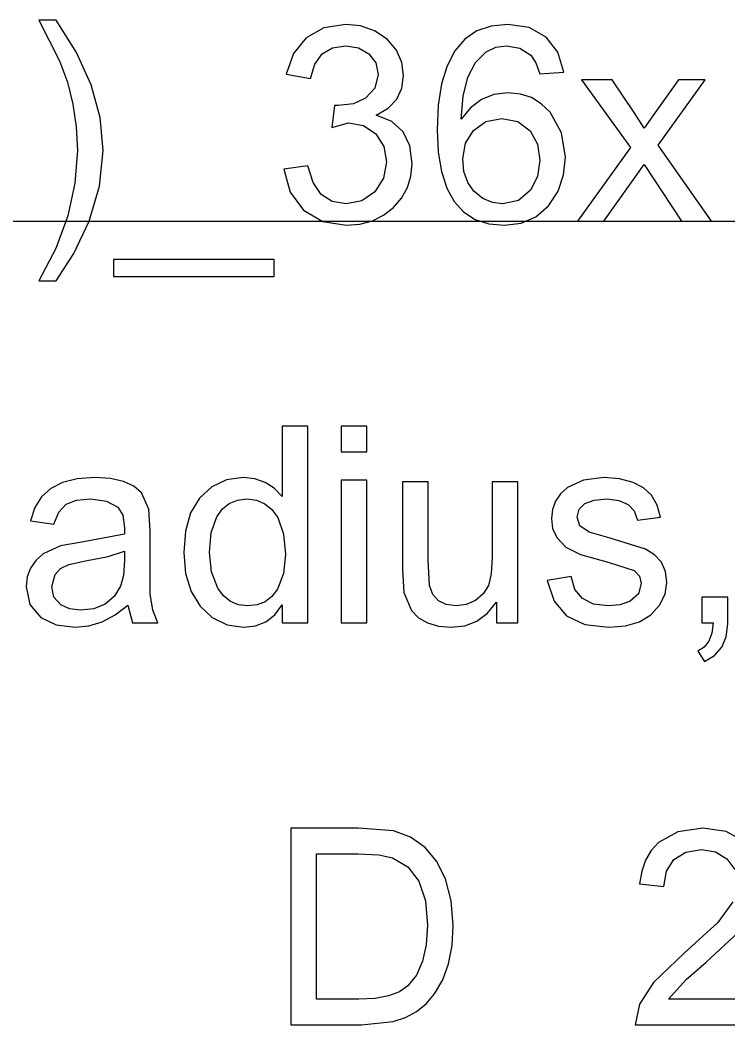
# Model space of a CAD drawing. Extents: x 1001568 to 1002149, y 1840825 to 1841423.
# Drawn here: x 1001892.002 to 1001893.176, y 1840966.136 to 1840967.802 of the extents above; entities that cross this region are included whole.
import ezdxf

# ---------------------------------------------------------------- set-up
doc = ezdxf.new("R2010")
doc.units = 0
doc.layers.add('R_No Plot', color=7, linetype='Continuous')
doc.layers.add('SIGNS', color=7, linetype='Continuous')

msp = doc.modelspace()

# ---------------------------------------------------------------- linework, layer by layer
at = {"layer": 'R_No Plot'}
msp.add_line((1001890.6501, 1840967.4691), (1001982.1327, 1840967.4691), dxfattribs=at)
at = {"layer": 'SIGNS'}
for points in [[(1001892.0613, 1840967.3698), (1001892.091, 1840967.4153), (1001892.1165, 1840967.4689), (1001892.1336, 1840967.5267), (1001892.1394, 1840967.5863), (1001892.1343, 1840967.6409), (1001892.1197, 1840967.6951), (1001892.0954, 1840967.7489), (1001892.0613, 1840967.8024), (1001892.0329, 1840967.8024), (1001892.0673, 1840967.7349), (1001892.0802, 1840967.6996), (1001892.0894, 1840967.663), (1001892.0949, 1840967.6251), (1001892.0968, 1840967.5861), (1001892.0927, 1840967.5319), (1001892.0807, 1840967.4779), (1001892.0608, 1840967.4238), (1001892.0329, 1840967.3698)], [(1001892.4393, 1840967.5554), (1001892.4497, 1840967.517), (1001892.472, 1840967.4873), (1001892.5037, 1840967.4683), (1001892.5426, 1840967.462), (1001892.5653, 1840967.4639), (1001892.586, 1840967.4695), (1001892.6046, 1840967.4787), (1001892.6212, 1840967.4917), (1001892.6346, 1840967.5072), (1001892.6444, 1840967.5245), (1001892.6501, 1840967.5435), (1001892.6521, 1840967.5642), (1001892.6483, 1840967.5939), (1001892.6372, 1840967.6173), (1001892.6185, 1840967.634), (1001892.5925, 1840967.6445), (1001892.6123, 1840967.6562), (1001892.6265, 1840967.6713), (1001892.635, 1840967.6893), (1001892.6379, 1840967.7106), (1001892.6348, 1840967.7322), (1001892.6258, 1840967.7526), (1001892.6104, 1840967.7708), (1001892.5896, 1840967.7847), (1001892.5666, 1840967.7928), (1001892.5419, 1840967.7953), (1001892.5056, 1840967.7896), (1001892.4763, 1840967.7731), (1001892.4551, 1840967.7469), (1001892.4433, 1840967.7127), (1001892.4833, 1840967.7057), (1001892.4904, 1840967.7295), (1001892.5026, 1840967.7465), (1001892.5198, 1840967.7565), (1001892.5421, 1840967.7599), (1001892.5631, 1840967.7564), (1001892.5804, 1840967.7466), (1001892.5917, 1840967.7313), (1001892.5954, 1840967.7119), (1001892.59, 1840967.6895), (1001892.5749, 1840967.673), (1001892.5545, 1840967.6637), (1001892.5294, 1840967.6606), (1001892.523, 1840967.6606), (1001892.5186, 1840967.624), (1001892.5465, 1840967.6322), (1001892.5714, 1840967.6276), (1001892.5917, 1840967.6138), (1001892.6051, 1840967.593), (1001892.6096, 1840967.5673), (1001892.6046, 1840967.54), (1001892.5903, 1840967.5175), (1001892.5688, 1840967.5024), (1001892.5427, 1840967.4975), (1001892.5194, 1840967.5015), (1001892.5012, 1840967.5134), (1001892.4877, 1840967.5332), (1001892.4792, 1840967.5608)], [(1001892.9265, 1840967.4691), (1001892.97, 1840967.4691), (1001893.0371, 1840967.5629), (1001893.0989, 1840967.4691), (1001893.1483, 1840967.4691), (1001893.0601, 1840967.5948), (1001893.1378, 1840967.7031), (1001893.0941, 1840967.7031), (1001893.0554, 1840967.649), (1001893.037, 1840967.6232), (1001893.0204, 1840967.649), (1001892.9836, 1840967.7031), (1001892.933, 1840967.7031), (1001893.014, 1840967.5911)], [(1001892.1568, 1840967.3769), (1001892.423, 1840967.3769), (1001892.423, 1840967.4053), (1001892.1568, 1840967.4053)], [(1001892.5344, 1840967.0861), (1001892.5769, 1840967.0861), (1001892.5769, 1840967.1287), (1001892.5344, 1840967.1287)], [(1001892.5344, 1840966.8024), (1001892.5769, 1840966.8024), (1001892.5769, 1840967.0395), (1001892.5344, 1840967.0395)], [(1001892.7919, 1840966.8024), (1001892.8274, 1840966.8024), (1001892.8274, 1840967.0365), (1001892.7849, 1840967.0365), (1001892.7849, 1840966.9108), (1001892.7832, 1840966.8842), (1001892.7784, 1840966.8648), (1001892.7699, 1840966.8505), (1001892.7571, 1840966.8397), (1001892.7415, 1840966.8329), (1001892.725, 1840966.8308), (1001892.7085, 1840966.833), (1001892.6957, 1840966.8393), (1001892.6863, 1840966.8497), (1001892.6808, 1840966.8644), (1001892.6785, 1840966.9064), (1001892.6785, 1840967.0365), (1001892.6359, 1840967.0365), (1001892.6359, 1840966.8904), (1001892.6384, 1840966.8531), (1001892.6507, 1840966.8232), (1001892.6624, 1840966.8109), (1001892.6775, 1840966.8024), (1001892.6955, 1840966.797), (1001892.7168, 1840966.7954), (1001892.7393, 1840966.7979), (1001892.7594, 1840966.8057), (1001892.7769, 1840966.8188), (1001892.7919, 1840966.8372)], [(1001892.8759, 1840966.873), (1001892.8874, 1840966.8388), (1001892.9083, 1840966.8145), (1001892.9384, 1840966.8), (1001892.9781, 1840966.7954), (1001893.0058, 1840966.7977), (1001893.0291, 1840966.8045), (1001893.0479, 1840966.816), (1001893.0625, 1840966.832), (1001893.0716, 1840966.8504), (1001893.0745, 1840966.8697), (1001893.0721, 1840966.888), (1001893.0654, 1840966.9033), (1001893.0543, 1840966.9154), (1001893.0389, 1840966.9246), (1001892.9805, 1840966.943), (1001892.9455, 1840966.9532), (1001892.9303, 1840966.9638), (1001892.9256, 1840966.9779), (1001892.9288, 1840966.991), (1001892.9382, 1840967.0006), (1001892.9537, 1840967.0062), (1001892.9755, 1840967.0081), (1001892.9951, 1840967.0058), (1001893.0102, 1840966.9991), (1001893.0204, 1840966.9882), (1001893.0257, 1840966.973), (1001893.0639, 1840966.9782), (1001893.0582, 1840966.998), (1001893.0488, 1840967.0142), (1001893.0356, 1840967.0267), (1001893.0189, 1840967.0357), (1001892.9958, 1840967.0417), (1001892.9701, 1840967.0436), (1001892.9361, 1840967.0393), (1001892.9099, 1840967.0272), (1001892.8981, 1840967.0166), (1001892.8897, 1840967.0046), (1001892.8847, 1840966.9909), (1001892.883, 1840966.9759), (1001892.8851, 1840966.9591), (1001892.8918, 1840966.9442), (1001892.907, 1840966.9284), (1001892.931, 1840966.9161), (1001892.979, 1840966.9029), (1001893.0201, 1840966.8894), (1001893.029, 1840966.8802), (1001893.032, 1840966.8681), (1001893.0273, 1840966.8509), (1001893.0136, 1840966.8388), (1001892.9971, 1840966.8328), (1001892.9773, 1840966.8308), (1001892.9528, 1840966.8338), (1001892.9346, 1840966.8429), (1001892.9221, 1840966.8581), (1001892.9158, 1840966.8794)], [(1001893.1328, 1840966.8024), (1001893.1512, 1840966.8024), (1001893.1491, 1840966.7857), (1001893.1442, 1840966.7723), (1001893.1363, 1840966.7622), (1001893.1257, 1840966.7556), (1001893.1371, 1840966.7386), (1001893.1538, 1840966.7485), (1001893.1657, 1840966.7621), (1001893.1729, 1840966.7795), (1001893.1754, 1840966.8009), (1001893.1754, 1840966.845), (1001893.1328, 1840966.845)]]:
    msp.add_lwpolyline(points, close=True, dxfattribs=at)
for points in [[(1001892.9038, 1840967.716), (1001892.8939, 1840967.7491), (1001892.8742, 1840967.7743), (1001892.846, 1840967.79), (1001892.8109, 1840967.7953), (1001892.7833, 1840967.7926), (1001892.7595, 1840967.7844), (1001892.7392, 1840967.7706), (1001892.7228, 1840967.7515), (1001892.7099, 1840967.7268), (1001892.7008, 1840967.6968), (1001892.6953, 1840967.6612), (1001892.6935, 1840967.6204), (1001892.6952, 1840967.5831), (1001892.7005, 1840967.551), (1001892.7093, 1840967.5237), (1001892.7215, 1840967.5015), (1001892.7372, 1840967.4842), (1001892.7565, 1840967.4719), (1001892.7792, 1840967.4645), (1001892.8054, 1840967.462), (1001892.8329, 1840967.4656), (1001892.8573, 1840967.4762), (1001892.8782, 1840967.4943), (1001892.894, 1840967.5188), (1001892.9033, 1840967.5458), (1001892.9063, 1840967.5748), (1001892.8998, 1840967.6156), (1001892.8807, 1840967.6496), (1001892.8662, 1840967.6636), (1001892.8499, 1840967.6738), (1001892.8316, 1840967.6798), (1001892.8114, 1840967.6818), (1001892.7877, 1840967.6791), (1001892.7669, 1840967.6708), (1001892.7487, 1840967.657), (1001892.7335, 1840967.6379), (1001892.7364, 1840967.6761), (1001892.7444, 1840967.7076), (1001892.757, 1840967.7319), (1001892.7748, 1840967.7495), (1001892.7906, 1840967.7573), (1001892.8085, 1840967.7599), (1001892.8306, 1840967.7558), (1001892.8487, 1840967.7443), (1001892.8573, 1840967.7316), (1001892.8638, 1840967.713), (1001892.9038, 1840967.716)], [(1001892.7361, 1840967.5721), (1001892.7405, 1840967.598), (1001892.7536, 1840967.6193), (1001892.7743, 1840967.6344), (1001892.8007, 1840967.6393), (1001892.8274, 1840967.634), (1001892.8478, 1840967.6185), (1001892.8599, 1840967.5966), (1001892.8638, 1840967.5699), (1001892.8597, 1840967.543), (1001892.8485, 1840967.5204), (1001892.8284, 1840967.503), (1001892.8022, 1840967.4975), (1001892.7851, 1840967.4999), (1001892.7692, 1840967.5067), (1001892.7545, 1840967.5184), (1001892.7442, 1840967.5332), (1001892.7379, 1840967.551), (1001892.7361, 1840967.5721)], [(1001892.4362, 1840966.8024), (1001892.4788, 1840966.8024), (1001892.4788, 1840967.1287), (1001892.4362, 1840967.1287), (1001892.4362, 1840967.0122), (1001892.4234, 1840967.0258), (1001892.4084, 1840967.0357), (1001892.3911, 1840967.0416), (1001892.3719, 1840967.0436), (1001892.3443, 1840967.0397), (1001892.3198, 1840967.0282), (1001892.2991, 1840967.0094), (1001892.2845, 1840966.9851), (1001892.2758, 1840966.9549), (1001892.2731, 1840966.9192), (1001892.2763, 1840966.8846), (1001892.2855, 1840966.8549), (1001892.3004, 1840966.8304), (1001892.3205, 1840966.8116), (1001892.3449, 1840966.7993), (1001892.372, 1840966.7954), (1001892.3919, 1840966.7977), (1001892.4093, 1840966.8046), (1001892.4241, 1840966.8162), (1001892.4362, 1840966.8324), (1001892.4362, 1840966.8024)], [(1001892.1802, 1840966.8317), (1001892.1881, 1840966.8024), (1001892.2301, 1840966.8024), (1001892.2217, 1840966.8238), (1001892.2177, 1840966.8506), (1001892.2175, 1840966.9013), (1001892.2175, 1840966.9546), (1001892.2155, 1840966.9914), (1001892.203, 1840967.0185), (1001892.1901, 1840967.0295), (1001892.173, 1840967.0373), (1001892.1515, 1840967.042), (1001892.1258, 1840967.0436), (1001892.0965, 1840967.0413), (1001892.0719, 1840967.0352), (1001892.0525, 1840967.0254), (1001892.0372, 1840967.0116), (1001892.0259, 1840966.9937), (1001892.0187, 1840966.9718), (1001892.0575, 1840966.9664), (1001892.0659, 1840966.9865), (1001892.0782, 1840966.9995), (1001892.095, 1840967.006), (1001892.1186, 1840967.0081), (1001892.1449, 1840967.0046), (1001892.1638, 1840966.9946), (1001892.1721, 1840966.981), (1001892.175, 1840966.9602), (1001892.1747, 1840966.9499), (1001892.1039, 1840966.9362), (1001892.0687, 1840966.9302), (1001892.0401, 1840966.9171), (1001892.0276, 1840966.9062), (1001892.0187, 1840966.8935), (1001892.0134, 1840966.8789), (1001892.0118, 1840966.8626), (1001892.0181, 1840966.833), (1001892.0362, 1840966.8113), (1001892.0613, 1840966.7993), (1001892.0928, 1840966.7954), (1001892.1158, 1840966.7977), (1001892.138, 1840966.8045), (1001892.1595, 1840966.8158), (1001892.1802, 1840966.8317)], [(1001892.3157, 1840966.9193), (1001892.3188, 1840966.9523), (1001892.3283, 1840966.9786), (1001892.3373, 1840966.9915), (1001892.3486, 1840967.0007), (1001892.3621, 1840967.0062), (1001892.3778, 1840967.0081), (1001892.3938, 1840967.0061), (1001892.4077, 1840967.0003), (1001892.4195, 1840966.9907), (1001892.429, 1840966.9774), (1001892.4388, 1840966.9499), (1001892.4421, 1840966.916), (1001892.4387, 1840966.8846), (1001892.4286, 1840966.8587), (1001892.4192, 1840966.8463), (1001892.408, 1840966.8377), (1001892.3947, 1840966.8324), (1001892.3795, 1840966.8308), (1001892.3639, 1840966.8327), (1001892.3505, 1840966.8382), (1001892.3391, 1840966.8474), (1001892.3296, 1840966.8603), (1001892.3191, 1840966.887), (1001892.3157, 1840966.9193)], [(1001892.175, 1840966.9213), (1001892.175, 1840966.9058), (1001892.1733, 1840966.8812), (1001892.1685, 1840966.8636), (1001892.1575, 1840966.8461), (1001892.1428, 1840966.8337), (1001892.1241, 1840966.8261), (1001892.1016, 1840966.8237), (1001892.0836, 1840966.8259), (1001892.0691, 1840966.8326), (1001892.0579, 1840966.8455), (1001892.0544, 1840966.8632), (1001892.0599, 1840966.8831), (1001892.0689, 1840966.8927), (1001892.0824, 1840966.8997), (1001892.1101, 1840966.9054), (1001892.1479, 1840966.9127), (1001892.175, 1840966.9213)], [(1001892.4506, 1840966.1358), (1001892.5682, 1840966.1358), (1001892.6205, 1840966.1413), (1001892.6409, 1840966.1479), (1001892.6593, 1840966.1579), (1001892.6752, 1840966.171), (1001892.6892, 1840966.1872), (1001892.7027, 1840966.2106), (1001892.7125, 1840966.2373), (1001892.7182, 1840966.2673), (1001892.7201, 1840966.3007), (1001892.7168, 1840966.3418), (1001892.7073, 1840966.3781), (1001892.6925, 1840966.4074), (1001892.6734, 1840966.4303), (1001892.6494, 1840966.4469), (1001892.621, 1840966.4574), (1001892.5629, 1840966.462), (1001892.4506, 1840966.462), (1001892.4506, 1840966.1358)], [(1001893.2047, 1840966.439), (1001893.173, 1840966.4563), (1001893.1341, 1840966.462), (1001893.0928, 1840966.456), (1001893.0608, 1840966.4382), (1001893.0485, 1840966.4249), (1001893.0392, 1840966.4091), (1001893.0328, 1840966.3905), (1001893.0294, 1840966.3695), (1001893.0696, 1840966.3654), (1001893.0738, 1840966.3905), (1001893.0863, 1840966.41), (1001893.1059, 1840966.4224), (1001893.1319, 1840966.4265), (1001893.1551, 1840966.4226), (1001893.1742, 1840966.4114), (1001893.1875, 1840966.3933)], [(1001892.4932, 1840966.1783), (1001892.4932, 1840966.4194), (1001892.5626, 1840966.4194), (1001892.5965, 1840966.4178), (1001892.6192, 1840966.413), (1001892.6447, 1840966.3977), (1001892.663, 1840966.374), (1001892.6739, 1840966.3418), (1001892.6776, 1840966.3012), (1001892.6755, 1840966.2688), (1001892.6693, 1840966.2414), (1001892.659, 1840966.2185), (1001892.6447, 1840966.2005), (1001892.6308, 1840966.1907), (1001892.6127, 1840966.1838), (1001892.5904, 1840966.1796), (1001892.5638, 1840966.1783), (1001892.4932, 1840966.1783)], [(1001893.1837, 1840966.3397), (1001893.1591, 1840966.3054), (1001893.1035, 1840966.2549), (1001893.0521, 1840966.2061), (1001893.0289, 1840966.1701), (1001893.0218, 1840966.1358), (1001893.2346, 1840966.1358)], [(1001893.2346, 1840966.1783), (1001893.0775, 1840966.1783), (1001893.1063, 1840966.2113), (1001893.1397, 1840966.2399), (1001893.2005, 1840966.2962)]]:
    msp.add_lwpolyline(points, dxfattribs=at)

doc.saveas('drawing.dxf')
